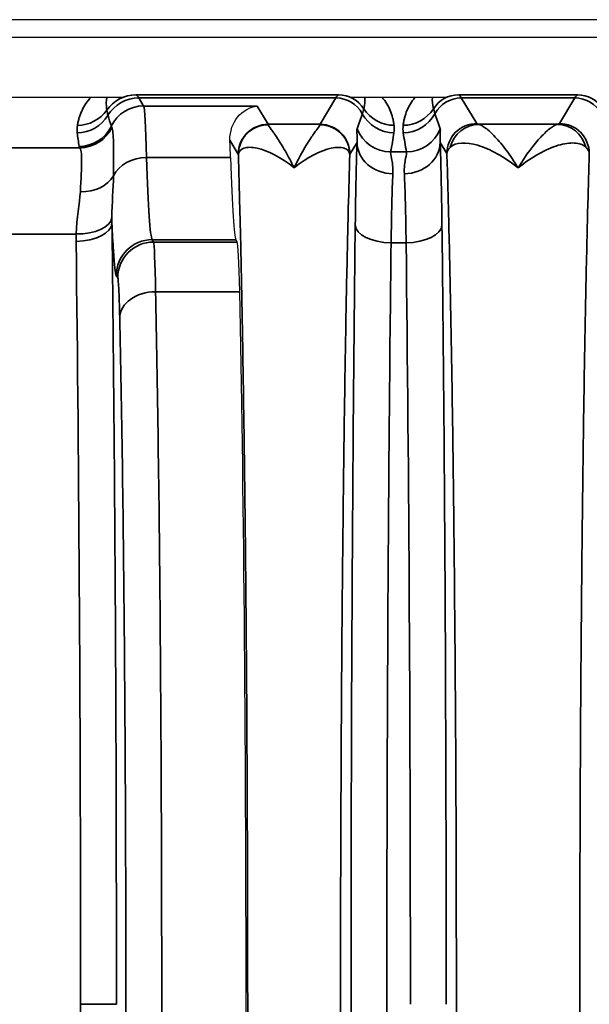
# Model space of a CAD drawing. Header units: millimetres. Extents: x 399 to 6233, y -1870 to 1602.
# Tile 302 of 656: x 4200 to 4210, y 480 to 496. Entities that reach past the tile are written whole.
import ezdxf

# ---------------------------------------------------------------- set-up
doc = ezdxf.new("R2010")
doc.units = ezdxf.units.MM
doc.layers.add('S40', color=7, linetype='Continuous')
doc.layers.add('可見 (ISO)', color=7, linetype='Continuous', lineweight=25)
doc.layers.add('窄部可見 (ISO)', color=7, linetype='Continuous', lineweight=35)

# ---------------------------------------------------------------- blocks, each defined once
blk = doc.blocks.new('S40-下視-02')
at = {"layer": '可見 (ISO)'}
for p, q in [((56.5, 16.5), (-56.5, 16.5)), ((52.25, 16.2), (-52.25, 16.2)), ((-44.55, 15.2), (-41.87, 15.2)), ((-38.05, 15.2), (-36.45, 15.2)), ((-41.491, 14.75), (-41.491, 14.75)), ((-39.976, 12.814), (-39.952, 12.773))]:
    blk.add_line(p, q, dxfattribs=at)
for centre, major_axis, ratio, start_param, end_param in [((-40.123, 10.056), (0, -5.001), 0.020942, 2.544719, 2.655918), ((-39.97, 20.809), (0, 8), 0.020947, 2.544616, 3.106686), ((-39.954, 9.775), (0, -3), 0.020947, 2.378086, 3.106686), ((-40.15, 0), (0, -16.531), 0.020947, 0.763507, 2.378086)]:
    blk.add_ellipse(centre, major_axis=major_axis, ratio=ratio, start_param=start_param, end_param=end_param, dxfattribs=at)
blk.add_open_spline([(-40.074, 14.479), (-40.08, 14.633), (-40.019, 14.778), (-39.863, 14.971), (-39.731, 15.041), (-39.619, 15.054)], degree=3, knots=[-0.2170594, -0.2170594, -0.2170594, -0.2170594, -0.1181242, -0.1181242, 0, 0, 0, 0], dxfattribs=at)
at = {"layer": '窄部可見 (ISO)'}
for p, q in [((-41.648, 15.243), (-41.644, 15.241)), ((-41.644, 15.241), (-38.256, 15.241)), ((-38.299, 15.19), (-41.601, 15.19)), ((-41.601, 15.19), (-41.52, 15.054)), ((-38.565, 14.747), (-38.299, 15.19)), ((-38.256, 15.241), (-38.252, 15.243)), ((-36.248, 15.243), (-36.244, 15.241)), ((-36.244, 15.241), (-34.256, 15.241)), ((-34.299, 15.19), (-36.201, 15.19)), ((-36.201, 15.19), (-35.943, 14.759)), ((-34.557, 14.759), (-34.299, 15.19)), ((-34.256, 15.241), (-34.252, 15.243)), ((-41.52, 15.054), (-39.619, 15.054)), ((-39.619, 15.054), (-39.435, 14.747)), ((-39.435, 14.747), (-38.565, 14.747)), ((-35.907, 14.747), (-34.593, 14.747)), ((-43.877, 14.355), (-42.588, 14.355)), ((-39.935, 14.247), (-40.074, 14.479)), ((-37.946, 14.445), (-38.065, 14.247)), ((-36.442, 14.26), (-36.554, 14.445)), ((-41.471, 14.192), (-40.064, 14.192)), ((-37.384, 14.285), (-37.116, 14.285)), ((-42.648, 12.909), (-43.849, 12.909)), ((-39.976, 12.814), (-41.376, 12.814)), ((-41.376, 12.814), (-41.352, 12.773)), ((-41.352, 12.773), (-39.952, 12.773)), ((-37.124, 12.762), (-37.376, 12.762)), ((-41.952, 12.174), (-41.976, 12.214)), ((-39.91, 11.942), (-41.319, 11.942)), ((-42.573, 0), (-41.974, 0))]:
    blk.add_line(p, q, dxfattribs=at)
for centre, major_axis, ratio, start_param, end_param in [((-41.644, 14.641), (0.333, 0.499), 0.999683, 0.588111, 1.548236), ((-41.601, 14.59), (0.515, 0.309), 0.999172, 1.030857, 2.06212), ((-41.673, -84.793), (0, 100.043), 0.020817, 6.248286, 6.269226), ((-38.227, -84.793), (0, 100.043), 0.020838, 0.01396, 0.034899), ((-38.299, 14.69), (-0.429, 0.257), 0.999172, 4.17032, 5.252328), ((-38.256, 14.741), (-0.277, 0.416), 0.999683, 4.688411, 5.695074), ((-38.531, 14.557), (-0.641, -0.802), 0.399262, 2.444096, 2.74736), ((-35.969, 14.557), (0.641, -0.802), 0.399262, 3.535825, 3.839089), ((-36.244, 14.741), (-0.277, -0.416), 0.999683, 3.729704, 4.736367), ((-36.201, 14.69), (-0.429, -0.257), 0.999172, 4.17245, 5.254458), ((-36.273, -84.793), (0, 100.043), 0.020838, 6.248286, 6.269226), ((-34.227, -84.793), (0, 100.043), 0.020838, 0.01396, 0.034899), ((-34.299, 14.69), (0.429, -0.257), 0.999172, 1.028727, 2.110736), ((-34.256, 14.741), (0.277, -0.416), 0.999683, 1.546818, 2.553481), ((-41.52, 14.455), (0.515, 0.309), 0.999172, 1.030857, 2.149979), ((-41.517, 10.94), (0.005, -4.117), 0.020059, 2.481509, 3.103526), ((-42.63, 15.205), (0.596, 0.067), 0.99825, 4.600326, 5.631261), ((-42.627, 15.329), (0.591, -0.105), 0.998218, 4.888081, 5.84797), ((2817.871, 17.46), (-2860.258, -0.716), 0.046839, 0.013782, 0.015139), ((-38.752, 13.935), (-1.006, -2.097), 0.194686, 2.022352, 2.15293), ((-37.328, 15.205), (0.594, -0.083), 0.998238, 3.769539, 4.851199), ((-37.326, 15.329), (0.595, 0.075), 0.998245, 3.58034, 4.5867), ((-37.174, 15.329), (0.595, -0.075), 0.998245, 4.838078, 5.844438), ((-37.172, 15.205), (0.594, 0.083), 0.998238, 4.573579, 5.655239), ((-35.748, 13.935), (1.006, -2.097), 0.194686, 4.130256, 4.260833), ((-42.599, 14.977), (0.593, 0.094), 0.998229, 4.555036, 5.673797), ((-42.588, 14.954), (0.462, 0.383), 0.997094, 4.022529, 5.135982), ((-37.889, 7.117), (-4.172, 7.61), 0.009939, 0.048768, 0.091866), ((-39.435, 14.247), (-0.429, -0.257), 0.999172, 4.17245, 5.742515), ((-39.433, 14.241), (-0.482, -0.132), 0.996844, 4.44702, 6.016212), ((-39.437, 11.748), (0, -3), 0.017456, 3.064913, 3.106686), ((-38.563, 11.748), (0, -3), 0.017456, 3.176499, 3.218273), ((-38.567, 14.241), (0.482, -0.132), 0.996844, 0.266973, 1.836165), ((-38.565, 14.247), (-0.429, 0.257), 0.999172, 3.682263, 5.252328), ((-35.907, 14.247), (0.093, 0.491), 0.982993, 0.191203, 1.520008), ((-34.593, 14.247), (-0.093, 0.491), 0.982993, 4.763177, 6.091983), ((-41.755, 13.717), (-0.629, 2.073), 0.310752, 1.035771, 1.153876), ((-37.384, 14.883), (0.588, -0.12), 0.998201, 3.70106, 4.913253), ((-38.105, 13.851), (0.587, 1.898), 0.297416, 5.033605, 5.211679), ((-36.395, 13.851), (-0.587, 1.898), 0.297416, 1.071506, 1.249581), ((-37.116, 14.883), (0.588, 0.12), 0.998201, 4.511525, 5.723718), ((-32.529, 14.384), (-10.07, 0), 0.058758, 0.009209, 0.048451), ((-37.92, 11.768), (-0.007, -3.096), 0.02085, 3.667868, 4.283101), ((-37.346, 14.445), (-0.6, 0.023), 0.876399, 0.0435, 1.604216), ((-37.154, 14.445), (0.6, 0.023), 0.876399, 4.678969, 6.239685), ((-36.58, 11.768), (0.007, -3.096), 0.02085, 2.000085, 2.615317), ((-41.471, 13.696), (0.6, 0.018), 0.826915, 1.545318, 2.720266), ((-41.37, 20.812), (0, -8.003), 0.022512, 5.68634, 6.248297), ((-39.939, 12.509), (0.002, 1.74), 0.025228, 6.191179, 6.241258), ((-38.062, 12.495), (-0.002, 1.753), 0.025123, 0.041761, 0.091645), ((-42.578, 14.068), (0.599, -0.031), 0.751758, 4.750994, 5.926954), ((-37.32, 11.688), (0.007, 2.58), 0.02502, 0.526295, 1.141522), ((-37.18, 11.688), (-0.007, 2.58), 0.02502, 5.141663, 5.756891), ((-42.649, 13.092), (0.6, 0.007), 0.511389, 4.706014, 6.258813), ((-42.648, 13.219), (0.6, -0.017), 0.516223, 4.726998, 6.223647), ((-37.376, 13.057), (-0.6, 0.007), 0.49083, 0.024039, 1.576589), ((-37.124, 13.057), (0.6, 0.007), 0.49083, 4.706597, 6.259146), ((-43.11, 0), (0, 25), 0.02145, 4.712389, 5.249223), ((-41.376, 12.214), (0.515, 0.309), 0.999172, 1.030857, 2.600922), ((-41.352, 12.174), (0.515, 0.309), 0.999172, 1.030857, 2.600922), ((-37.61, 0), (0, 26), 0.02143, 4.712389, 5.225461), ((-41.319, 11.509), (-0.6, -0.013), 0.722333, 4.696582, 6.252897), ((-43.11, 0), (0, 25), 0.02145, 4.175555, 4.712389)]:
    blk.add_ellipse(centre, major_axis=major_axis, ratio=ratio, start_param=start_param, end_param=end_param, dxfattribs=at)
for points, knots in [([(-42.627, 14.73), (-42.623, 14.752), (-42.619, 14.774), (-42.614, 14.795), (-42.609, 14.816), (-42.603, 14.837), (-42.597, 14.857), (-42.584, 14.899), (-42.568, 14.94), (-42.55, 14.98), (-42.513, 15.061), (-42.463, 15.135), (-42.402, 15.196), (-42.401, 15.197), (-42.399, 15.199), (-42.398, 15.2)], [2.1824074, 2.1824074, 2.1824074, 2.1824074, 2.2367975, 2.2367975, 2.2367975, 2.2916359, 2.2916359, 2.2916359, 2.402879, 2.402879, 2.402879, 2.6334858, 2.6334858, 2.6334858, 2.6382347, 2.6382347, 2.6382347, 2.6382347]), ([(-42.132, 15.2), (-42.137, 15.181), (-42.14, 15.16), (-42.142, 15.139), (-42.144, 15.115), (-42.144, 15.09), (-42.143, 15.064), (-42.143, 15.051), (-42.142, 15.038), (-42.141, 15.025), (-42.139, 15.012), (-42.138, 14.999), (-42.136, 14.985)], [3.7831909, 3.7831909, 3.7831909, 3.7831909, 3.8799624, 3.8799624, 3.8799624, 3.9913262, 3.9913262, 3.9913262, 4.0462634, 4.0462634, 4.0462634, 4.1007779, 4.1007779, 4.1007779, 4.1007779]), ([(-37.529, 15.2), (-37.527, 15.198), (-37.525, 15.196), (-37.523, 15.194), (-37.467, 15.132), (-37.422, 15.058), (-37.39, 14.978), (-37.374, 14.939), (-37.361, 14.899), (-37.35, 14.858), (-37.345, 14.838), (-37.341, 14.818), (-37.337, 14.796), (-37.333, 14.775), (-37.329, 14.753), (-37.326, 14.73)], [3.6627085, 3.6627085, 3.6627085, 3.6627085, 3.6706773, 3.6706773, 3.6706773, 3.9118795, 3.9118795, 3.9118795, 4.0298953, 4.0298953, 4.0298953, 4.0886311, 4.0886311, 4.0886311, 4.1473165, 4.1473165, 4.1473165, 4.1473165]), ([(-37.174, 14.73), (-37.171, 14.753), (-37.167, 14.775), (-37.163, 14.796), (-37.159, 14.818), (-37.155, 14.838), (-37.15, 14.858), (-37.139, 14.899), (-37.126, 14.939), (-37.11, 14.978), (-37.078, 15.058), (-37.033, 15.132), (-36.977, 15.194), (-36.975, 15.196), (-36.973, 15.198), (-36.971, 15.2)], [2.1358688, 2.1358688, 2.1358688, 2.1358688, 2.1945542, 2.1945542, 2.1945542, 2.25329, 2.25329, 2.25329, 2.3713058, 2.3713058, 2.3713058, 2.612508, 2.612508, 2.612508, 2.6204768, 2.6204768, 2.6204768, 2.6204768]), ([(-42.136, 14.985), (-42.134, 14.97), (-42.13, 14.954), (-42.126, 14.937), (-42.123, 14.925), (-42.119, 14.912), (-42.115, 14.898)], [0, 0, 0, 0, 0.00120001, 0.00120001, 0.00120001, 0.00208952, 0.00208952, 0.00208952, 0.00208952]), ([(-37.858, 14.924), (-37.853, 14.939), (-37.848, 14.954), (-37.844, 14.967), (-37.84, 14.982), (-37.836, 14.996), (-37.833, 15.008)], [0, 0, 0, 0, 0.001000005, 0.001000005, 0.001000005, 0.002089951, 0.002089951, 0.002089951, 0.002089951]), ([(-36.667, 15.008), (-36.664, 14.997), (-36.661, 14.984), (-36.657, 14.971), (-36.653, 14.956), (-36.648, 14.941), (-36.642, 14.924)], [0, 0, 0, 0, 0.001000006, 0.001000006, 0.001000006, 0.00208995, 0.00208995, 0.00208995, 0.00208995]), ([(-42.05, 14.691), (-42.036, 14.659), (-42.028, 14.572), (-42.024, 14.437), (-42.02, 14.3), (-42.021, 14.111), (-42.024, 13.882)], [0, 0, 0, 0, 0.001126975, 0.001126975, 0.001126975, 0.002257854, 0.002257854, 0.002257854, 0.002257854]), ([(-39.433, 14.74), (-39.43, 14.727), (-39.411, 14.701), (-39.383, 14.663), (-39.355, 14.624), (-39.319, 14.574), (-39.278, 14.512), (-39.238, 14.451), (-39.193, 14.379), (-39.146, 14.297), (-39.099, 14.214), (-39.049, 14.12), (-39, 14.018)], [0, 0, 0, 0, 0.000490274, 0.000490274, 0.000490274, 0.000980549, 0.000980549, 0.000980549, 0.001470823, 0.001470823, 0.001470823, 0.001961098, 0.001961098, 0.001961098, 0.001961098]), ([(-39, 14.018), (-38.902, 14.223), (-38.803, 14.39), (-38.681, 14.574), (-38.644, 14.625), (-38.589, 14.701), (-38.57, 14.727), (-38.567, 14.74)], [-0.000011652, -0.000011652, -0.000011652, -0.000011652, 0.00097581, 0.00097581, 0.001469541, 0.001469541, 0.001963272, 0.001963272, 0.001963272, 0.001963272]), ([(-35.943, 14.759), (-36.073, 14.759), (-36.203, 14.705), (-36.296, 14.613), (-36.388, 14.52), (-36.442, 14.39), (-36.442, 14.26)], [0, 0, 0, 0, 0.5, 0.5, 0.5, 1, 1, 1, 1]), ([(-35.907, 14.747), (-35.879, 14.74), (-35.84, 14.719), (-35.793, 14.683), (-35.746, 14.647), (-35.69, 14.597), (-35.632, 14.534), (-35.573, 14.472), (-35.511, 14.398), (-35.447, 14.312), (-35.383, 14.226), (-35.316, 14.126), (-35.25, 14.018)], [0, 0, 0, 0, 0.000534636, 0.000534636, 0.000534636, 0.001069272, 0.001069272, 0.001069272, 0.001603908, 0.001603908, 0.001603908, 0.002138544, 0.002138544, 0.002138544, 0.002138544]), ([(-35.25, 14.018), (-35.117, 14.236), (-34.985, 14.409), (-34.81, 14.597), (-34.754, 14.647), (-34.66, 14.719), (-34.621, 14.74), (-34.593, 14.747)], [-0.000011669, -0.000011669, -0.000011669, -0.000011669, 0.001066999, 0.001066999, 0.001606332, 0.001606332, 0.002145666, 0.002145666, 0.002145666, 0.002145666]), ([(-34.557, 14.759), (-34.427, 14.759), (-34.297, 14.705), (-34.204, 14.613), (-34.112, 14.52), (-34.058, 14.39), (-34.058, 14.26)], [0, 0, 0, 0, 0.5, 0.5, 0.5, 1, 1, 1, 1]), ([(-37.946, 14.445), (-37.941, 14.51), (-37.945, 14.561), (-37.947, 14.598), (-37.947, 14.599), (-37.947, 14.599), (-37.947, 14.6), (-37.949, 14.638), (-37.95, 14.662), (-37.946, 14.674)], [0, 0, 0, 0, 0.000759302, 0.000759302, 0.000759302, 0.000774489, 0.000774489, 0.000774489, 0.001548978, 0.001548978, 0.001548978, 0.001548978]), ([(-36.554, 14.674), (-36.55, 14.662), (-36.551, 14.637), (-36.553, 14.6), (-36.553, 14.599), (-36.553, 14.598), (-36.553, 14.597), (-36.555, 14.56), (-36.559, 14.51), (-36.554, 14.445)], [0, 0, 0, 0, 0.000774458, 0.000774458, 0.000774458, 0.000793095, 0.000793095, 0.000793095, 0.001548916, 0.001548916, 0.001548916, 0.001548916]), ([(-42.578, 13.617), (-42.565, 13.833), (-42.556, 14.011), (-42.557, 14.26), (-42.568, 14.336), (-42.588, 14.355)], [0.000931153, 0.000931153, 0.000931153, 0.000931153, 0.001928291, 0.001928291, 0.002925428, 0.002925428, 0.002925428, 0.002925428]), ([(-39, 14.018), (-39.223, 14.198), (-39.445, 14.309), (-39.62, 14.347), (-39.708, 14.366), (-39.784, 14.366), (-39.839, 14.348), (-39.894, 14.329), (-39.929, 14.293), (-39.933, 14.241)], [-0.000011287, -0.000011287, -0.000011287, -0.000011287, 0.001050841, 0.001050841, 0.001050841, 0.001581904, 0.001581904, 0.001581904, 0.002112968, 0.002112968, 0.002112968, 0.002112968]), ([(-38.067, 14.241), (-38.071, 14.293), (-38.105, 14.329), (-38.161, 14.348), (-38.216, 14.366), (-38.292, 14.365), (-38.379, 14.347), (-38.553, 14.309), (-38.777, 14.198), (-39, 14.018)], [-0.00000006, -0.00000006, -0.00000006, -0.00000006, 0.000531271, 0.000531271, 0.000531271, 0.001062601, 0.001062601, 0.001062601, 0.002125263, 0.002125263, 0.002125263, 0.002125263]), ([(-35.25, 14.018), (-35.485, 14.206), (-35.718, 14.334), (-35.921, 14.395), (-36.125, 14.455), (-36.296, 14.446), (-36.384, 14.364)], [-0.00001122, -0.00001122, -0.00001122, -0.00001122, 0.001104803, 0.001104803, 0.001104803, 0.002220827, 0.002220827, 0.002220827, 0.002220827]), ([(-34.116, 14.364), (-34.16, 14.405), (-34.225, 14.428), (-34.304, 14.433), (-34.383, 14.438), (-34.477, 14.425), (-34.578, 14.395), (-34.779, 14.335), (-35.015, 14.206), (-35.25, 14.018)], [0, 0, 0, 0, 0.000558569, 0.000558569, 0.000558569, 0.001117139, 0.001117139, 0.001117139, 0.002234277, 0.002234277, 0.002234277, 0.002234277]), ([(-34.058, 14.26), (-34.058, 14.26), (-34.058, 14.264), (-34.058, 14.266), (-34.059, 14.268), (-34.059, 14.27), (-34.059, 14.272), (-34.06, 14.276), (-34.061, 14.281), (-34.063, 14.285), (-34.065, 14.294), (-34.069, 14.303), (-34.074, 14.311), (-34.084, 14.329), (-34.098, 14.346), (-34.116, 14.364)], [-0.00000006, -0.00000006, -0.00000006, -0.00000006, 0.0000257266, 0.0000257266, 0.0000257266, 0.0000544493, 0.0000544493, 0.0000544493, 0.000111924, 0.000111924, 0.000111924, 0.0002271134, 0.0002271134, 0.0002271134, 0.0004594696, 0.0004594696, 0.0004594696, 0.0004594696]), ([(-39.933, -14.241), (-39.924, -13.956), (-39.916, -13.653), (-39.908, -13.34), (-39.905, -13.207), (-39.901, -13.07), (-39.898, -12.93), (-39.887, -12.463), (-39.877, -11.965), (-39.867, -11.442), (-39.858, -10.92), (-39.849, -10.373), (-39.841, -9.803), (-39.833, -9.232), (-39.825, -8.635), (-39.819, -8.02), (-39.816, -7.807), (-39.814, -7.593), (-39.812, -7.376), (-39.808, -6.966), (-39.804, -6.549), (-39.801, -6.125), (-39.796, -5.476), (-39.791, -4.809), (-39.788, -4.128), (-39.781, -2.767), (-39.777, -1.391), (-39.777, 0), (-39.777, 1.391), (-39.781, 2.767), (-39.788, 4.128), (-39.791, 4.809), (-39.796, 5.476), (-39.801, 6.124), (-39.804, 6.549), (-39.808, 6.966), (-39.812, 7.376), (-39.814, 7.593), (-39.816, 7.807), (-39.819, 8.02), (-39.825, 8.635), (-39.833, 9.232), (-39.841, 9.802), (-39.849, 10.373), (-39.858, 10.919), (-39.867, 11.442), (-39.877, 11.965), (-39.887, 12.463), (-39.898, 12.93), (-39.901, 13.069), (-39.905, 13.207), (-39.908, 13.34), (-39.916, 13.653), (-39.924, 13.956), (-39.933, 14.241)], [0.0264933, 0.0264933, 0.0264933, 0.0264933, 0.0679433, 0.0679433, 0.0679433, 0.0856819, 0.0856819, 0.0856819, 0.1448706, 0.1448706, 0.1448706, 0.2040592, 0.2040592, 0.2040592, 0.2632479, 0.2632479, 0.2632479, 0.2837247, 0.2837247, 0.2837247, 0.3224365, 0.3224365, 0.3224365, 0.3816251, 0.3816251, 0.3816251, 0.5, 0.5, 0.5, 0.6183797, 0.6183797, 0.6183797, 0.6775684, 0.6775684, 0.6775684, 0.7162875, 0.7162875, 0.7162875, 0.736757, 0.736757, 0.736757, 0.7959457, 0.7959457, 0.7959457, 0.8551343, 0.8551343, 0.8551343, 0.914323, 0.914323, 0.914323, 0.9320642, 0.9320642, 0.9320642, 0.9735116, 0.9735116, 0.9735116, 0.9735116]), ([(-38.067, 14.241), (-38.076, 13.956), (-38.084, 13.653), (-38.092, 13.34), (-38.095, 13.207), (-38.099, 13.07), (-38.102, 12.93), (-38.113, 12.463), (-38.123, 11.965), (-38.133, 11.442), (-38.142, 10.92), (-38.151, 10.373), (-38.159, 9.803), (-38.167, 9.232), (-38.175, 8.635), (-38.181, 8.02), (-38.184, 7.807), (-38.186, 7.593), (-38.188, 7.376), (-38.192, 6.966), (-38.196, 6.549), (-38.199, 6.125), (-38.204, 5.476), (-38.209, 4.809), (-38.212, 4.128), (-38.219, 2.767), (-38.223, 1.391), (-38.223, 0), (-38.223, -1.391), (-38.219, -2.767), (-38.212, -4.128), (-38.209, -4.809), (-38.204, -5.476), (-38.199, -6.124), (-38.196, -6.549), (-38.192, -6.966), (-38.188, -7.376), (-38.186, -7.593), (-38.184, -7.807), (-38.181, -8.02), (-38.175, -8.635), (-38.167, -9.232), (-38.159, -9.802), (-38.151, -10.373), (-38.142, -10.919), (-38.133, -11.442), (-38.123, -11.965), (-38.113, -12.463), (-38.102, -12.93), (-38.099, -13.069), (-38.095, -13.207), (-38.092, -13.34), (-38.084, -13.653), (-38.076, -13.956), (-38.067, -14.242)], [0.0264933, 0.0264933, 0.0264933, 0.0264933, 0.0679433, 0.0679433, 0.0679433, 0.0856819, 0.0856819, 0.0856819, 0.1448706, 0.1448706, 0.1448706, 0.2040592, 0.2040592, 0.2040592, 0.2632479, 0.2632479, 0.2632479, 0.2837247, 0.2837247, 0.2837247, 0.3224365, 0.3224365, 0.3224365, 0.3816251, 0.3816251, 0.3816251, 0.5, 0.5, 0.5, 0.6183797, 0.6183797, 0.6183797, 0.6775684, 0.6775684, 0.6775684, 0.7162875, 0.7162875, 0.7162875, 0.736757, 0.736757, 0.736757, 0.7959457, 0.7959457, 0.7959457, 0.8551343, 0.8551343, 0.8551343, 0.914323, 0.914323, 0.914323, 0.9320642, 0.9320642, 0.9320642, 0.9735116, 0.9735116, 0.9735116, 0.9735116]), ([(-37.384, 14.285), (-37.387, 14.271), (-37.378, 14.234), (-37.355, 14.112), (-37.341, 14.027), (-37.346, 13.919)], [0, 0, 0, 0, 0.000661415, 0.000661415, 0.001322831, 0.001322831, 0.001322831, 0.001322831]), ([(-37.154, 13.919), (-37.159, 14.027), (-37.145, 14.111), (-37.122, 14.233), (-37.113, 14.271), (-37.116, 14.285)], [0, 0, 0, 0, 0.000661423, 0.000661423, 0.001322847, 0.001322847, 0.001322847, 0.001322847]), ([(-36.442, -14.26), (-36.432, -13.913), (-36.421, -13.54), (-36.411, -13.151), (-36.41, -13.088), (-36.408, -13.023), (-36.407, -12.958), (-36.396, -12.494), (-36.385, -11.998), (-36.375, -11.479), (-36.365, -10.961), (-36.356, -10.417), (-36.348, -9.847), (-36.34, -9.278), (-36.332, -8.68), (-36.325, -8.064), (-36.322, -7.803), (-36.319, -7.539), (-36.317, -7.272), (-36.313, -6.908), (-36.31, -6.538), (-36.307, -6.163), (-36.301, -5.512), (-36.297, -4.841), (-36.293, -4.157), (-36.286, -2.787), (-36.283, -1.401), (-36.283, 0), (-36.283, 1.401), (-36.286, 2.786), (-36.293, 4.157), (-36.299, 5.237), (-36.307, 6.277), (-36.317, 7.272), (-36.319, 7.539), (-36.322, 7.803), (-36.325, 8.064), (-36.332, 8.68), (-36.34, 9.277), (-36.348, 9.847), (-36.356, 10.416), (-36.365, 10.96), (-36.375, 11.479), (-36.385, 11.998), (-36.396, 12.494), (-36.407, 12.958), (-36.408, 13.023), (-36.41, 13.088), (-36.411, 13.151), (-36.421, 13.54), (-36.432, 13.913), (-36.442, 14.26)], [0.0267397, 0.0267397, 0.0267397, 0.0267397, 0.0775919, 0.0775919, 0.0775919, 0.0858976, 0.0858976, 0.0858976, 0.1450554, 0.1450554, 0.1450554, 0.2042133, 0.2042133, 0.2042133, 0.2633711, 0.2633711, 0.2633711, 0.2884173, 0.2884173, 0.2884173, 0.322529, 0.322529, 0.322529, 0.3816868, 0.3816868, 0.3816868, 0.5, 0.5, 0.5, 0.6183182, 0.6183182, 0.6183182, 0.7115983, 0.7115983, 0.7115983, 0.7366339, 0.7366339, 0.7366339, 0.7957918, 0.7957918, 0.7957918, 0.8549496, 0.8549496, 0.8549496, 0.9141075, 0.9141075, 0.9141075, 0.9224155, 0.9224155, 0.9224155, 0.9732653, 0.9732653, 0.9732653, 0.9732653]), ([(-34.058, 14.26), (-34.068, 13.913), (-34.079, 13.54), (-34.089, 13.151), (-34.09, 13.088), (-34.092, 13.023), (-34.093, 12.958), (-34.104, 12.494), (-34.115, 11.998), (-34.125, 11.479), (-34.135, 10.961), (-34.144, 10.417), (-34.152, 9.847), (-34.16, 9.278), (-34.168, 8.68), (-34.175, 8.064), (-34.178, 7.803), (-34.181, 7.539), (-34.183, 7.272), (-34.187, 6.908), (-34.19, 6.538), (-34.193, 6.163), (-34.199, 5.512), (-34.203, 4.841), (-34.207, 4.157), (-34.214, 2.787), (-34.217, 1.401), (-34.217, 0), (-34.217, -1.401), (-34.214, -2.786), (-34.207, -4.157), (-34.201, -5.237), (-34.193, -6.277), (-34.183, -7.272), (-34.181, -7.539), (-34.178, -7.803), (-34.175, -8.064), (-34.168, -8.68), (-34.16, -9.277), (-34.152, -9.847), (-34.144, -10.416), (-34.135, -10.96), (-34.125, -11.479), (-34.115, -11.998), (-34.104, -12.494), (-34.093, -12.958), (-34.092, -13.023), (-34.09, -13.088), (-34.089, -13.151), (-34.079, -13.54), (-34.068, -13.913), (-34.058, -14.26)], [0.0267397, 0.0267397, 0.0267397, 0.0267397, 0.0775919, 0.0775919, 0.0775919, 0.0858976, 0.0858976, 0.0858976, 0.1450554, 0.1450554, 0.1450554, 0.2042133, 0.2042133, 0.2042133, 0.2633711, 0.2633711, 0.2633711, 0.2884173, 0.2884173, 0.2884173, 0.322529, 0.322529, 0.322529, 0.3816868, 0.3816868, 0.3816868, 0.5, 0.5, 0.5, 0.6183182, 0.6183182, 0.6183182, 0.7115983, 0.7115983, 0.7115983, 0.7366339, 0.7366339, 0.7366339, 0.7957918, 0.7957918, 0.7957918, 0.8549496, 0.8549496, 0.8549496, 0.9141075, 0.9141075, 0.9141075, 0.9224155, 0.9224155, 0.9224155, 0.9732653, 0.9732653, 0.9732653, 0.9732653]), ([(-41.976, 12.214), (-41.993, 12.242), (-42.009, 12.384), (-42.025, 12.634), (-42.034, 12.761), (-42.041, 12.915), (-42.049, 13.092)], [1.6057029, 1.6057029, 1.6057029, 1.6057029, 1.8865079, 1.8865079, 1.8865079, 2.0280663, 2.0280663, 2.0280663, 2.0280663]), ([(-42.049, 13.092), (-42.025, 11.124), (-42.006, 8.998), (-41.993, 6.789), (-41.98, 4.581), (-41.974, 2.291), (-41.974, 0)], [5.7463508, 5.7463508, 5.7463508, 5.7463508, 6.0147681, 6.0147681, 6.0147681, 6.2831853, 6.2831853, 6.2831853, 6.2831853]), ([(-37.976, -13.057), (-37.999, -11.075), (-38.017, -8.949), (-38.029, -6.749), (-38.041, -4.549), (-38.047, -2.275), (-38.047, 0), (-38.047, 2.275), (-38.041, 4.549), (-38.029, 6.749), (-38.017, 8.949), (-37.999, 11.075), (-37.976, 13.057)], [2.628521, 2.628521, 2.628521, 2.628521, 2.885057, 2.885057, 2.885057, 3.141593, 3.141593, 3.141593, 3.398129, 3.398129, 3.398129, 3.654665, 3.654665, 3.654665, 3.654665]), ([(-36.524, 13.057), (-36.501, 11.075), (-36.483, 8.949), (-36.471, 6.749), (-36.459, 4.549), (-36.453, 2.275), (-36.453, 0)], [5.7701132, 5.7701132, 5.7701132, 5.7701132, 6.0266493, 6.0266493, 6.0266493, 6.2831853, 6.2831853, 6.2831853, 6.2831853]), ([(-37.376, 12.762), (-37.399, 10.825), (-37.417, 8.748), (-37.441, 4.446), (-37.447, 2.223), (-37.447, -2.223), (-37.441, -4.446), (-37.417, -8.748), (-37.399, -10.825), (-37.376, -12.762)], [2.628521, 2.628521, 2.628521, 2.628521, 2.885057, 2.885057, 3.141593, 3.141593, 3.398129, 3.398129, 3.654665, 3.654665, 3.654665, 3.654665]), ([(-41.919, 11.509), (-41.923, 11.711), (-41.928, 11.873), (-41.94, 12.1), (-41.946, 12.164), (-41.952, 12.174)], [3.9488824, 3.9488824, 3.9488824, 3.9488824, 4.3131824, 4.3131824, 4.6774824, 4.6774824, 4.6774824, 4.6774824]), ([(-41.319, 11.942), (-41.303, 11.173), (-41.288, 10.323), (-41.275, 9.409), (-41.262, 8.494), (-41.251, 7.516), (-41.243, 6.493), (-41.234, 5.47), (-41.227, 4.403), (-41.223, 3.314), (-41.218, 2.224), (-41.216, 1.112), (-41.216, 0), (-41.216, -1.112), (-41.218, -2.224), (-41.223, -3.314), (-41.227, -4.403), (-41.234, -5.47), (-41.243, -6.493), (-41.251, -7.516), (-41.262, -8.494), (-41.275, -9.409), (-41.288, -10.323), (-41.303, -11.173), (-41.319, -11.942)], [2.334303, 2.334303, 2.334303, 2.334303, 2.536125, 2.536125, 2.536125, 2.737948, 2.737948, 2.737948, 2.93977, 2.93977, 2.93977, 3.141593, 3.141593, 3.141593, 3.343415, 3.343415, 3.343415, 3.545238, 3.545238, 3.545238, 3.74706, 3.74706, 3.74706, 3.948882, 3.948882, 3.948882, 3.948882]), ([(-41.919, -11.509), (-41.902, -10.768), (-41.888, -9.949), (-41.862, -8.186), (-41.851, -7.243), (-41.834, -5.272), (-41.827, -4.244), (-41.818, -2.144), (-41.816, -1.072), (-41.816, 1.072), (-41.818, 2.144), (-41.827, 4.244), (-41.834, 5.272), (-41.851, 7.243), (-41.862, 8.186), (-41.888, 9.949), (-41.902, 10.768), (-41.919, 11.509)], [2.334303, 2.334303, 2.334303, 2.334303, 2.536125, 2.536125, 2.737948, 2.737948, 2.93977, 2.93977, 3.141593, 3.141593, 3.343415, 3.343415, 3.545238, 3.545238, 3.74706, 3.74706, 3.948882, 3.948882, 3.948882, 3.948882])]:
    blk.add_open_spline(points, degree=3, knots=knots, dxfattribs=at)
for points in [[(-42.63, 14.606), (-42.635, 14.647), (-42.635, 14.689), (-42.627, 14.73)], [(-37.326, 14.73), (-37.321, 14.689), (-37.323, 14.648), (-37.328, 14.606)], [(-37.172, 14.606), (-37.177, 14.648), (-37.179, 14.689), (-37.174, 14.73)], [(-35.943, 14.759), (-35.94, 14.755), (-35.929, 14.751), (-35.907, 14.747)], [(-34.593, 14.747), (-34.571, 14.751), (-34.56, 14.755), (-34.557, 14.759)], [(-36.384, 14.364), (-36.42, 14.329), (-36.439, 14.295), (-36.442, 14.26)], [(-42.024, 13.882), (-42.027, 13.663), (-42.048, 13.435), (-42.05, 13.184)], [(-42.648, 12.909), (-42.639, 13.177), (-42.591, 13.411), (-42.578, 13.617)], [(-42.05, 13.184), (-42.05, 13.153), (-42.05, 13.123), (-42.049, 13.092)], [(-42.649, 12.785), (-42.649, 12.827), (-42.649, 12.868), (-42.648, 12.909)], [(-41.352, 12.773), (-41.34, 12.749), (-41.327, 12.435), (-41.319, 11.942)]]:
    blk.add_open_spline(points, degree=3, dxfattribs=at)

msp = doc.modelspace()

# ---------------------------------------------------------------- block references
at = {"layer": 'S40'}
msp.add_blockref('S40-下視-02', (4243.739, 479.662), dxfattribs=at)

doc.saveas('drawing.dxf')
